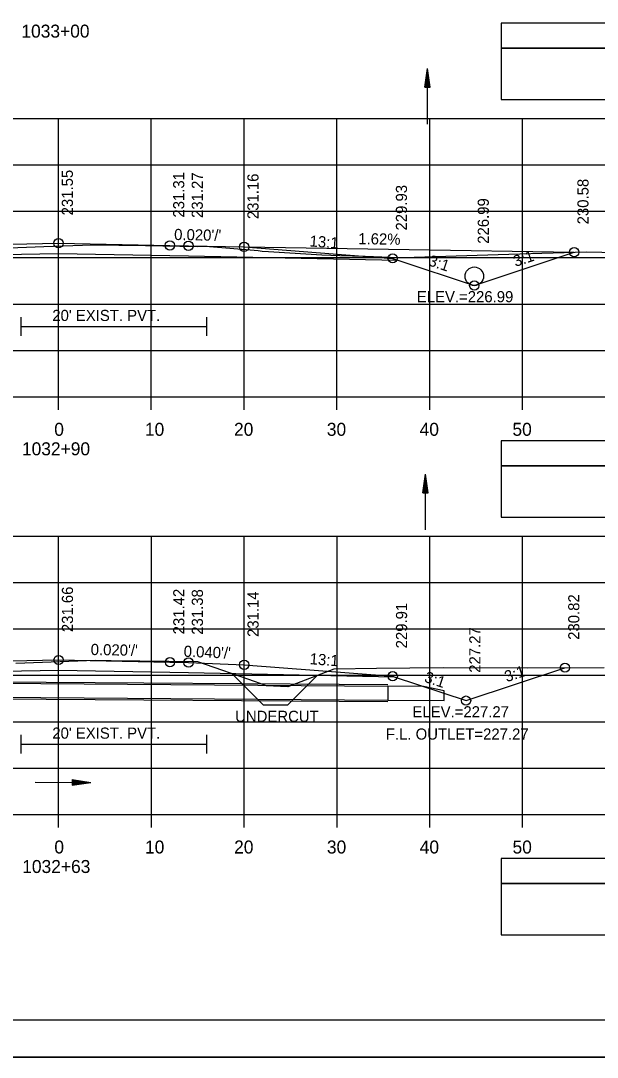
# Model space of a CAD drawing. Extents: x 1386544 to 1388153, y 379785 to 390999.
# Drawn here: x 1387355.6 to 1387417.7, y 385878.8 to 385990.5 of the extents above; entities that cross this region are included whole.
import ezdxf

# ---------------------------------------------------------------- set-up
doc = ezdxf.new("R2010")
doc.units = 0
for name, color, linetype in [('R_Alt Surface', 7, 'Continuous'), ('R_Axis', 7, 'Continuous'), ('R_Axis Annot', 7, 'Continuous'), ('R_Border', 7, 'Continuous'), ('R_Dimension', 7, 'Continuous'), ('R_Drive', 7, 'Continuous'), ('R_Exist Surface', 7, 'Continuous'), ('R_Fin Surface', 7, 'Continuous'), ('R_Grid', 7, 'Continuous'), ('R_No Plot', 7, 'Continuous'), ('R_Striping', 7, 'Continuous'), ('R_Water', 7, 'Continuous'), ('R_Water Annot', 7, 'Continuous'), ('R_Xsect Elev', 7, 'Continuous'), ('R_Xsect Slope', 7, 'Continuous')]:
    doc.layers.add(name, color=color, linetype=linetype)

msp = doc.modelspace()

# ---------------------------------------------------------------- linework, layer by layer
at = {"layer": 'R_Alt Surface'}
for points in [[(1387323.5, 385964.72), (1387345.67, 385965.16), (1387359.67, 385965.44), (1387373.67, 385965.17), (1387396.23, 385964.72)], [(1387323.51, 385919.83), (1387345.68, 385920.27), (1387359.68, 385920.55), (1387373.68, 385920.27), (1387395.84, 385919.83)]]:
    msp.add_lwpolyline(points, dxfattribs=at)
at = {"layer": 'R_Axis'}
for p, q in [((1387209.67, 385949.98), (1387509.67, 385949.98)), ((1387359.67, 385948.58), (1387359.67, 385949.98)), ((1387369.67, 385948.58), (1387369.67, 385949.98)), ((1387379.67, 385948.58), (1387379.67, 385949.98)), ((1387389.67, 385948.58), (1387389.67, 385949.98)), ((1387399.67, 385948.58), (1387399.67, 385949.98)), ((1387409.67, 385948.58), (1387409.67, 385949.98)), ((1387209.68, 385904.98), (1387509.68, 385904.98)), ((1387359.68, 385903.58), (1387359.68, 385904.98)), ((1387369.68, 385903.58), (1387369.68, 385904.98)), ((1387379.68, 385903.58), (1387379.68, 385904.98)), ((1387389.68, 385903.58), (1387389.68, 385904.98)), ((1387399.68, 385903.58), (1387399.68, 385904.98)), ((1387409.68, 385903.58), (1387409.68, 385904.98))]:
    msp.add_line(p, q, dxfattribs=at)
at = {"layer": 'R_Border'}
msp.add_line((1387517.86, 385882.81), (1387201.68, 385882.81), dxfattribs=at)
at = {"layer": 'R_Dimension'}
for p, q in [((1387378.33, 385920.18), (1387381.74, 385916.76)), ((1387387.58, 385919.99), (1387384.35, 385916.76))]:
    msp.add_line(p, q, dxfattribs=at)
msp.add_lwpolyline([(1387384.35, 385916.76), (1387381.74, 385916.76)], dxfattribs=at)
at = {"layer": 'R_Drive'}
msp.add_lwpolyline([(1387379.67, 385966.13), (1387415.23, 385965.56), (1387415.23, 385965.56)], dxfattribs=at)
at = {"layer": 'R_Exist Surface'}
for points in [[(1387353.41, 385965.98), (1387358.08, 385966.18), (1387363.3, 385966.36), (1387369.06, 385966.27), (1387374.6, 385966.19), (1387375.52, 385966.2), (1387381.2, 385965.74), (1387381.61, 385965.68), (1387382.3, 385965.62), (1387388.05, 385965.29), (1387389.97, 385965.22), (1387392.71, 385965.15), (1387395.4, 385965.04), (1387397.16, 385964.99), (1387397.98, 385965.01), (1387408.2, 385965.35), (1387416.52, 385965.59), (1387419.91, 385965.52)], [(1387355.08, 385921.29), (1387363.67, 385921.61), (1387365.33, 385921.59), (1387374.63, 385921.45), (1387380.86, 385919.31), (1387382.06, 385918.87), (1387384.39, 385918.76), (1387384.4, 385918.76), (1387384.43, 385918.77), (1387389.38, 385920.69), (1387393.93, 385920.75), (1387401.13, 385920.82), (1387410.18, 385920.77), (1387418.48, 385920.82)]]:
    msp.add_lwpolyline(points, dxfattribs=at)
at = {"layer": 'R_Fin Surface'}
for points in [[(1387311.44, 385965.15), (1387318.11, 385962.92), (1387323.5, 385964.72), (1387323.67, 385964.78), (1387339.67, 385966.01), (1387345.67, 385966.25), (1387347.67, 385966.29), (1387359.67, 385966.53), (1387371.67, 385966.29), (1387373.67, 385966.25), (1387379.67, 385966.13), (1387395.67, 385964.9), (1387396.23, 385964.72), (1387404.47, 385961.97), (1387415.23, 385965.56)], [(1387310.5, 385920.26), (1387317.66, 385917.88), (1387323.51, 385919.83), (1387323.68, 385919.88), (1387339.68, 385921.11), (1387345.68, 385921.35), (1387347.68, 385921.39), (1387359.68, 385921.63), (1387371.68, 385921.39), (1387373.68, 385921.35), (1387379.68, 385921.11), (1387395.68, 385919.88), (1387395.84, 385919.83), (1387403.58, 385917.25), (1387414.24, 385920.8)]]:
    msp.add_lwpolyline(points, dxfattribs=at)
at = {"layer": 'R_Grid'}
for p, q in [((1387209.67, 385979.98), (1387509.67, 385979.98)), ((1387359.67, 385949.98), (1387359.67, 385979.98)), ((1387369.67, 385949.98), (1387369.67, 385979.98)), ((1387379.67, 385949.98), (1387379.67, 385979.98)), ((1387389.67, 385949.98), (1387389.67, 385979.98)), ((1387399.67, 385949.98), (1387399.67, 385979.98)), ((1387409.67, 385949.98), (1387409.67, 385979.98)), ((1387209.67, 385974.98), (1387509.67, 385974.98)), ((1387209.67, 385969.98), (1387509.67, 385969.98)), ((1387209.67, 385964.98), (1387509.67, 385964.98)), ((1387209.67, 385959.98), (1387509.67, 385959.98)), ((1387209.67, 385954.98), (1387509.67, 385954.98)), ((1387209.67, 385949.98), (1387509.67, 385949.98)), ((1387209.68, 385934.98), (1387509.68, 385934.98)), ((1387359.68, 385904.98), (1387359.68, 385934.98)), ((1387369.68, 385904.98), (1387369.68, 385934.98)), ((1387379.68, 385904.98), (1387379.68, 385934.98)), ((1387389.68, 385904.98), (1387389.68, 385934.98)), ((1387399.68, 385904.98), (1387399.68, 385934.98)), ((1387409.68, 385904.98), (1387409.68, 385934.98)), ((1387209.68, 385929.98), (1387509.68, 385929.98)), ((1387209.68, 385924.98), (1387509.68, 385924.98)), ((1387209.68, 385919.98), (1387509.68, 385919.98)), ((1387209.68, 385914.98), (1387509.68, 385914.98)), ((1387209.68, 385909.98), (1387509.68, 385909.98)), ((1387209.68, 385904.98), (1387509.68, 385904.98))]:
    msp.add_line(p, q, dxfattribs=at)
at = {"layer": 'R_No Plot'}
for p, q in [((1387325.89, 385919.48), (1387395.15, 385918.98)), ((1387325.88, 385917.65), (1387395.14, 385917.14)), ((1387189.28, 385878.83), (1387522.61, 385878.83))]:
    msp.add_line(p, q, dxfattribs=at)
for points in [[(1387189.27, 386092.17), (1387522.61, 386092.17), (1387522.61, 385878.83), (1387189.27, 385878.83)], [(1387435.6, 386088.27), (1387455.22, 386088.27), (1387455.22, 386078.39), (1387471.33, 386078.39), (1387494.53, 386078.39), (1387494.53, 386054.06), (1387517.86, 386054.06), (1387517.86, 385882.81), (1387201.68, 385882.81), (1387201.68, 386088.27)]]:
    msp.add_lwpolyline(points, close=True, dxfattribs=at)
for centre in [(1387359.67, 385966.53), (1387371.67, 385966.29), (1387373.67, 385966.25), (1387379.67, 385966.13), (1387415.23, 385965.56), (1387395.67, 385964.9), (1387404.47, 385961.97), (1387359.68, 385921.63), (1387371.68, 385921.39), (1387373.68, 385921.35), (1387379.68, 385921.11), (1387414.24, 385920.8), (1387395.68, 385919.88), (1387403.58, 385917.25)]:
    msp.add_circle(centre, 0.5, dxfattribs=at)
at = {"layer": 'R_Striping'}
for points in [[(1387407.36, 385987.54), (1387438.7, 385987.54), (1387438.7, 385990.24), (1387407.36, 385990.24)], [(1387407.36, 385982.01), (1387438.7, 385982.01), (1387438.7, 385987.54), (1387407.36, 385987.54)], [(1387407.36, 385942.54), (1387438.7, 385942.54), (1387438.7, 385945.24), (1387407.36, 385945.24)], [(1387407.36, 385937.01), (1387438.7, 385937.01), (1387438.7, 385942.54), (1387407.36, 385942.54)], [(1387407.36, 385897.54), (1387438.7, 385897.54), (1387438.7, 385900.24), (1387407.36, 385900.24)], [(1387407.36, 385892.01), (1387438.7, 385892.01), (1387438.7, 385897.54), (1387407.36, 385897.54)]]:
    msp.add_lwpolyline(points, close=True, dxfattribs=at)
at = {"layer": 'R_Water'}
for p, q in [((1387399.13, 385983.34), (1387399.43, 385985.34)), ((1387399.13, 385983.34), (1387399.43, 385985.34)), ((1387399.13, 385983.34), (1387399.43, 385985.34)), ((1387399.13, 385983.34), (1387399.43, 385985.34)), ((1387399.18, 385983.34), (1387399.43, 385985.01)), ((1387399.18, 385983.34), (1387399.43, 385985.01)), ((1387399.18, 385983.34), (1387399.43, 385985.01)), ((1387399.18, 385983.34), (1387399.43, 385985.01)), ((1387399.23, 385983.34), (1387399.43, 385984.66)), ((1387399.23, 385983.34), (1387399.43, 385984.66)), ((1387399.23, 385983.34), (1387399.43, 385984.66)), ((1387399.23, 385983.34), (1387399.43, 385984.66)), ((1387399.43, 385979.34), (1387399.43, 385985.34)), ((1387399.73, 385983.34), (1387399.43, 385985.34)), ((1387399.73, 385983.34), (1387399.43, 385985.34)), ((1387399.43, 385979.34), (1387399.43, 385985.34)), ((1387399.73, 385983.34), (1387399.43, 385985.34)), ((1387399.73, 385983.34), (1387399.43, 385985.34)), ((1387399.68, 385983.34), (1387399.43, 385985.01)), ((1387399.68, 385983.34), (1387399.43, 385985.01)), ((1387399.68, 385983.34), (1387399.43, 385985.01)), ((1387399.68, 385983.34), (1387399.43, 385985.01)), ((1387399.63, 385983.34), (1387399.43, 385984.66)), ((1387399.63, 385983.34), (1387399.43, 385984.66)), ((1387399.63, 385983.34), (1387399.43, 385984.66)), ((1387399.63, 385983.34), (1387399.43, 385984.66)), ((1387399.13, 385983.34), (1387399.73, 385983.34)), ((1387399.13, 385983.34), (1387399.73, 385983.34)), ((1387399.13, 385983.34), (1387399.73, 385983.34)), ((1387399.13, 385983.34), (1387399.73, 385983.34)), ((1387399.28, 385983.34), (1387399.43, 385984.33)), ((1387399.28, 385983.34), (1387399.43, 385984.33)), ((1387399.28, 385983.34), (1387399.43, 385984.33)), ((1387399.28, 385983.34), (1387399.43, 385984.33)), ((1387399.33, 385983.34), (1387399.43, 385983.99)), ((1387399.33, 385983.34), (1387399.43, 385983.99)), ((1387399.33, 385983.34), (1387399.43, 385983.99)), ((1387399.33, 385983.34), (1387399.43, 385983.99)), ((1387399.38, 385983.34), (1387399.43, 385983.66)), ((1387399.38, 385983.34), (1387399.43, 385983.66)), ((1387399.38, 385983.34), (1387399.43, 385983.66)), ((1387399.38, 385983.34), (1387399.43, 385983.66)), ((1387399.58, 385983.34), (1387399.43, 385984.33)), ((1387399.58, 385983.34), (1387399.43, 385984.33)), ((1387399.58, 385983.34), (1387399.43, 385984.33)), ((1387399.58, 385983.34), (1387399.43, 385984.33)), ((1387399.53, 385983.34), (1387399.43, 385983.99)), ((1387399.53, 385983.34), (1387399.43, 385983.99)), ((1387399.53, 385983.34), (1387399.43, 385983.99)), ((1387399.53, 385983.34), (1387399.43, 385983.99)), ((1387399.48, 385983.34), (1387399.43, 385983.66)), ((1387399.48, 385983.34), (1387399.43, 385983.66)), ((1387399.48, 385983.34), (1387399.43, 385983.66)), ((1387399.48, 385983.34), (1387399.43, 385983.66)), ((1387398.91, 385939.64), (1387399.21, 385941.64)), ((1387398.91, 385939.64), (1387399.21, 385941.64)), ((1387398.91, 385939.64), (1387399.21, 385941.64)), ((1387398.91, 385939.64), (1387399.21, 385941.64)), ((1387398.96, 385939.64), (1387399.21, 385941.31)), ((1387398.96, 385939.64), (1387399.21, 385941.31)), ((1387398.96, 385939.64), (1387399.21, 385941.31)), ((1387398.96, 385939.64), (1387399.21, 385941.31)), ((1387399.01, 385939.64), (1387399.21, 385940.97)), ((1387399.01, 385939.64), (1387399.21, 385940.97)), ((1387399.01, 385939.64), (1387399.21, 385940.97)), ((1387399.01, 385939.64), (1387399.21, 385940.97)), ((1387399.21, 385935.64), (1387399.21, 385941.64)), ((1387399.51, 385939.64), (1387399.21, 385941.64)), ((1387399.51, 385939.64), (1387399.21, 385941.64)), ((1387399.21, 385935.64), (1387399.21, 385941.64)), ((1387399.51, 385939.64), (1387399.21, 385941.64)), ((1387399.51, 385939.64), (1387399.21, 385941.64)), ((1387399.46, 385939.64), (1387399.21, 385941.31)), ((1387399.46, 385939.64), (1387399.21, 385941.31)), ((1387399.46, 385939.64), (1387399.21, 385941.31)), ((1387399.46, 385939.64), (1387399.21, 385941.31)), ((1387399.41, 385939.64), (1387399.21, 385940.97)), ((1387399.41, 385939.64), (1387399.21, 385940.97)), ((1387399.41, 385939.64), (1387399.21, 385940.97)), ((1387399.41, 385939.64), (1387399.21, 385940.97)), ((1387399.06, 385939.64), (1387399.21, 385940.63)), ((1387399.06, 385939.64), (1387399.21, 385940.63)), ((1387399.06, 385939.64), (1387399.21, 385940.63)), ((1387399.06, 385939.64), (1387399.21, 385940.63)), ((1387399.11, 385939.64), (1387399.21, 385940.29)), ((1387399.11, 385939.64), (1387399.21, 385940.29)), ((1387399.11, 385939.64), (1387399.21, 385940.29)), ((1387399.11, 385939.64), (1387399.21, 385940.29)), ((1387399.16, 385939.64), (1387399.21, 385939.96)), ((1387399.16, 385939.64), (1387399.21, 385939.96)), ((1387399.16, 385939.64), (1387399.21, 385939.96)), ((1387399.16, 385939.64), (1387399.21, 385939.96)), ((1387399.36, 385939.64), (1387399.21, 385940.63)), ((1387399.36, 385939.64), (1387399.21, 385940.63)), ((1387399.36, 385939.64), (1387399.21, 385940.63)), ((1387399.36, 385939.64), (1387399.21, 385940.63)), ((1387399.31, 385939.64), (1387399.21, 385940.29)), ((1387399.31, 385939.64), (1387399.21, 385940.29)), ((1387399.31, 385939.64), (1387399.21, 385940.29)), ((1387399.31, 385939.64), (1387399.21, 385940.29)), ((1387399.26, 385939.64), (1387399.21, 385939.96)), ((1387399.26, 385939.64), (1387399.21, 385939.96)), ((1387399.26, 385939.64), (1387399.21, 385939.96)), ((1387399.26, 385939.64), (1387399.21, 385939.96)), ((1387398.91, 385939.64), (1387399.51, 385939.64)), ((1387398.91, 385939.64), (1387399.51, 385939.64)), ((1387398.91, 385939.64), (1387399.51, 385939.64)), ((1387398.91, 385939.64), (1387399.51, 385939.64)), ((1387325.89, 385919.32), (1387395.15, 385918.81)), ((1387325.88, 385917.82), (1387395.14, 385917.31)), ((1387361.15, 385908.74), (1387363.15, 385908.43)), ((1387361.15, 385908.74), (1387361.15, 385908.14)), ((1387361.15, 385908.74), (1387363.15, 385908.43)), ((1387361.15, 385908.74), (1387361.15, 385908.14)), ((1387361.15, 385908.69), (1387362.81, 385908.43)), ((1387361.15, 385908.69), (1387362.81, 385908.43)), ((1387361.15, 385908.64), (1387362.47, 385908.44)), ((1387361.15, 385908.64), (1387362.47, 385908.44)), ((1387361.15, 385908.59), (1387362.13, 385908.44)), ((1387361.15, 385908.59), (1387362.13, 385908.44)), ((1387361.15, 385908.54), (1387361.8, 385908.44)), ((1387361.15, 385908.54), (1387361.8, 385908.44)), ((1387361.15, 385908.49), (1387361.46, 385908.44)), ((1387361.15, 385908.49), (1387361.46, 385908.44)), ((1387357.15, 385908.45), (1387363.15, 385908.43)), ((1387361.15, 385908.34), (1387361.8, 385908.44)), ((1387361.15, 385908.24), (1387362.47, 385908.44)), ((1387361.15, 385908.29), (1387362.13, 385908.44)), ((1387361.15, 385908.39), (1387361.46, 385908.44)), ((1387361.15, 385908.34), (1387361.8, 385908.44)), ((1387361.15, 385908.24), (1387362.47, 385908.44)), ((1387361.15, 385908.29), (1387362.13, 385908.44)), ((1387361.15, 385908.39), (1387361.46, 385908.44)), ((1387361.15, 385908.14), (1387363.15, 385908.43)), ((1387361.15, 385908.19), (1387362.81, 385908.43)), ((1387361.15, 385908.14), (1387363.15, 385908.43)), ((1387361.15, 385908.19), (1387362.81, 385908.43))]:
    msp.add_line(p, q, dxfattribs=at)
for points in [[(1387355.6, 385958.55), (1387355.6, 385956.55)], [(1387375.6, 385958.55), (1387375.6, 385956.55)], [(1387355.6, 385957.55), (1387375.6, 385957.55)], [(1387355.6, 385913.55), (1387355.6, 385911.55)], [(1387375.6, 385913.55), (1387375.6, 385911.55)], [(1387355.6, 385912.55), (1387375.6, 385912.55)]]:
    msp.add_lwpolyline(points, dxfattribs=at)
msp.add_lwpolyline([(1387395.15, 385918.81), (1387395.14, 385917.31), (1387401.22, 385917.26), (1387401.23, 385918.31), (1387398.98, 385918.78)], close=True, dxfattribs=at)
msp.add_circle((1387404.47, 385962.97), 1, dxfattribs=at)

# ---------------------------------------------------------------- texts
at = {"layer": 'R_Axis Annot'}
for s, p in [('1033+00', (1387355.67, 385988.68)), ('0', (1387359.21, 385945.78)), ('10', (1387368.98, 385945.78)), ('20', (1387378.58, 385945.78)), ('30', (1387388.58, 385945.78)), ('40', (1387398.58, 385945.78)), ('50', (1387408.58, 385945.78)), ('1032+90', (1387355.73, 385943.68)), ('0', (1387359.22, 385900.78)), ('10', (1387368.99, 385900.78)), ('20', (1387378.59, 385900.78)), ('30', (1387388.59, 385900.78)), ('40', (1387398.59, 385900.78)), ('50', (1387408.59, 385900.78)), ('1032+63', (1387355.76, 385898.68))]:
    msp.add_text(s, height=1.4, dxfattribs=at).set_placement(p)
at = {"layer": 'R_Dimension'}
msp.add_text('UNDERCUT', height=1.2, dxfattribs=at).set_placement((1387378.7, 385914.96))
at = {"layer": 'R_Water'}
for p in [(1387359, 385958.15), (1387359, 385913.15)]:
    msp.add_text("20' EXIST. PVT.", height=1.2, dxfattribs=at).set_placement(p)
at = {"layer": 'R_Water Annot'}
msp.add_text('F.L. OUTLET=227.27', height=1.2, dxfattribs=at).set_placement((1387394.94, 385913.05))
at = {"layer": 'R_Xsect Elev'}
for s, rotation, p in [('231.55', 90, (1387361.22, 385969.53)), ('231.31', 90, (1387373.22, 385969.29)), ('231.27', 90, (1387375.22, 385969.25)), ('231.16', 90, (1387381.22, 385969.13)), ('230.58', 90, (1387416.78, 385968.56)), ('229.93', 90, (1387397.22, 385967.9)), ('226.99', 90, (1387406.04, 385966.47)), ('1.62%', 359.0708, (1387391.96, 385966.43)), ('231.66', 90, (1387361.23, 385924.63)), ('231.42', 90, (1387373.23, 385924.39)), ('231.38', 90, (1387375.23, 385924.35)), ('231.14', 90, (1387381.23, 385924.11)), ('230.82', 90, (1387415.79, 385923.8)), ('229.91', 90, (1387397.23, 385922.88)), ('227.27', 90, (1387405.13, 385920.25))]:
    msp.add_text(s, height=1.2, rotation=rotation, dxfattribs=at).set_placement(p)
for s, p in [('ELEV.=226.99', (1387398.28, 385960.17)), ('ELEV.=227.27', (1387397.81, 385915.45))]:
    msp.add_text(s, height=1.2, dxfattribs=at).set_placement(p)
at = {"layer": 'R_Xsect Slope'}
for s, rotation, p in [("0.020'/'", 358.873, (1387372.12, 385966.88)), ('13:1', 355.6013, (1387386.69, 385966.19)), ('3:1', 18.4349, (1387408.9, 385963.97)), ('3:1', 341.5651, (1387399.44, 385964.17)), ("0.020'/'", 358.8542, (1387363.13, 385922.17)), ("0.040'/'", 357.7094, (1387373.14, 385921.98)), ('13:1', 355.6013, (1387386.7, 385921.18)), ('3:1', 18.4349, (1387407.96, 385919.23)), ('3:1', 341.5651, (1387399, 385919.3))]:
    msp.add_text(s, height=1.2, rotation=rotation, dxfattribs=at).set_placement(p)

doc.saveas('drawing.dxf')
